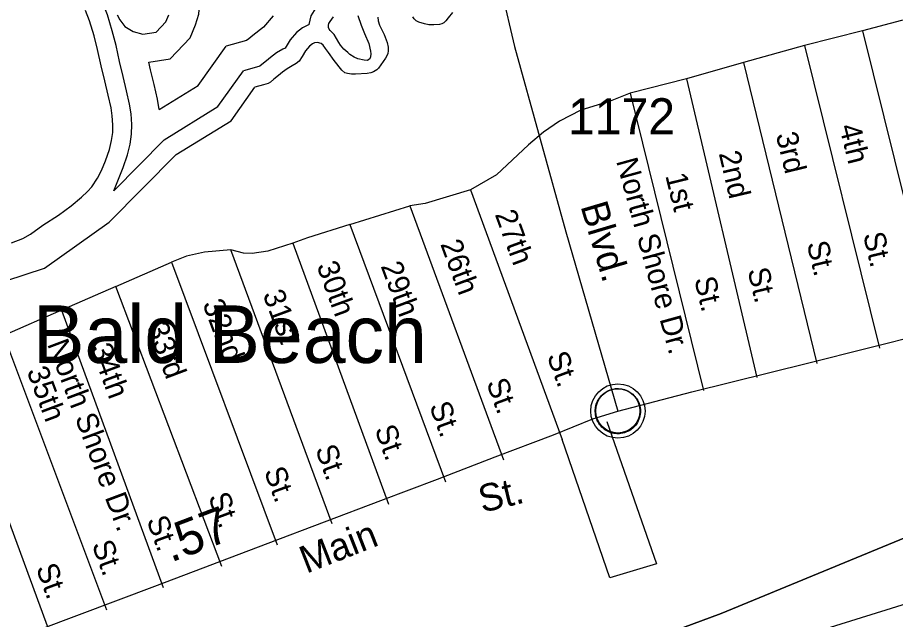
# Model space of a CAD drawing. Extents: x 2104537 to 2336408, y 34176 to 229611.
# Drawn here: x 2147565 to 2150616, y 42870 to 44961 of the extents above; entities that cross this region are included whole.
import ezdxf

# ---------------------------------------------------------------- set-up
doc = ezdxf.new("R2010")
doc.units = 0
for name, color, linetype in [('Exist Boundary Political City Limit New', 7, 'Continuous'), ('Exist Boundary Political CountyLine', 7, 'Continuous'), ('Exist Civil Demographics Community CELL', 7, 'Continuous'), ('Exist Civil Demographics Community Label', 7, 'Continuous'), ('Exist Hydrographic Buffer Line', 7, 'Continuous'), ('Exist Hydrographic Creek Single Shore', 7, 'Continuous'), ('Exist Hydrographic Island Shore', 7, 'Continuous'), ('Exist Hydrographic River Shore', 7, 'Continuous'), ('Exist Road Non-System Type 51', 7, 'Continuous'), ('Exist Road Non-System Type 51 Label', 7, 'Continuous'), ('Exist Road Secondary Mileage Hundredths English Label', 7, 'Continuous'), ('Exist Road Secondary Type 51 Attributed', 7, 'Continuous'), ('Exist Road Secondary Type 51 Divided Attributed', 7, 'Continuous'), ('Exist Road Secondary Type 51 Label', 7, 'Continuous'), ('Exist Road Secondary Type 51 Number Label', 7, 'Continuous'), ('Map Preparation Boundary City Limit Buffer Line', 7, 'Continuous')]:
    doc.layers.add(name, color=color, linetype=linetype)

msp = doc.modelspace()

# ---------------------------------------------------------------- linework, layer by layer
at = {"layer": 'Exist Boundary Political City Limit New'}
msp.add_lwpolyline([(2147586, 41864.5), (2148419.2, 42255.3), (2149077.8, 42558.6), (2149584.8, 42733.6), (2150010.2, 42891.1), (2150703.8, 43176.9), (2151659.5, 43491.8), (2156525, 44947.2), (2156786.8, 45491.7), (2156037, 50254)], dxfattribs=at)
at = {"layer": 'Exist Boundary Political CountyLine'}
msp.add_lwpolyline([(2150703.7, 43176.9), (2150010.2, 42891.1), (2149584.8, 42733.6), (2149077.8, 42558.6), (2148419.3, 42255.3), (2147585.9, 41864.5), (2146869.1, 41497.1), (2145453, 40779.7), (2145039.2, 40534.7), (2144194.2, 40062.2), (2143564.8, 39648.1), (2143226.8, 39461.5), (2143110.3, 39426.5), (2143022.9, 39449.8), (2142976.2, 39508.1), (2142830.6, 39350.7), (2142457.6, 39088.2), (2141839.9, 38749.9), (2141018.2, 38295), (2140254.7, 37880.8), (2139280.4, 37214)], dxfattribs=at)
at = {"layer": 'Exist Civil Demographics Community CELL'}
msp.add_lwpolyline([(2149573.6, 43606.6), (2149574.6, 43612.2), (2149576.3, 43618.7), (2149579.3, 43625.9), (2149582.2, 43631.7), (2149585.5, 43637.4), (2149589.3, 43642.5), (2149593.2, 43646.9), (2149597.8, 43651.5), (2149603.4, 43656.1), (2149608.8, 43659.8), (2149613.7, 43662.6), (2149618.7, 43665.1), (2149624.2, 43667.4), (2149629.8, 43669.2), (2149634.2, 43670.3), (2149639, 43671.1), (2149643.1, 43671.8), (2149649.5, 43672.1), (2149653.9, 43672), (2149659.6, 43671.7), (2149664.5, 43671), (2149669.4, 43670), (2149674.4, 43668.6), (2149679.6, 43666.6), (2149686.2, 43663.7), (2149692.5, 43660.2), (2149697.6, 43656.7), (2149702.7, 43652.7), (2149706, 43649.5), (2149710.2, 43645.1), (2149714, 43640.5), (2149717.1, 43635.9), (2149720.2, 43630.9), (2149722.7, 43625.7), (2149724.7, 43620.7), (2149726.3, 43615.7), (2149727.6, 43611.1), (2149728.6, 43605), (2149729.3, 43600.3), (2149729.5, 43594.3), (2149729.4, 43588.5), (2149728.8, 43582.8), (2149727.8, 43577.4), (2149726.2, 43571.2), (2149724.3, 43565.4), (2149722, 43560.3), (2149718.9, 43554.3), (2149715.6, 43549), (2149712.1, 43544.3), (2149707.9, 43539.5), (2149702.6, 43534.6), (2149697.6, 43530.5), (2149692.6, 43527), (2149688.3, 43524.5), (2149681.5, 43521.3), (2149674.3, 43518.6), (2149668.4, 43517.1), (2149661.8, 43515.8), (2149657.3, 43515.3), (2149652.8, 43515.1), (2149647.3, 43515.1), (2149643, 43515.5), (2149637.3, 43516.2), (2149631.4, 43517.5), (2149626.8, 43518.8), (2149621.7, 43520.7), (2149617.1, 43522.7), (2149613.2, 43524.9), (2149606.3, 43529), (2149600.8, 43533.3), (2149595.9, 43537.8), (2149591.4, 43542.6), (2149588.2, 43546.6), (2149585.2, 43550.8), (2149581.1, 43557.9), (2149579.4, 43561.4), (2149577.7, 43565.4), (2149575.1, 43573.6), (2149573.6, 43580.7), (2149572.9, 43585.8), (2149572.6, 43592.1), (2149572.5, 43596.8), (2149573.1, 43603.3)], close=True, dxfattribs=at)
for centre, radius in [((2149651.2, 43594.2), 94.3), ((2149650.9, 43594.4), 76.7)]:
    msp.add_circle(centre, radius, dxfattribs=at)
at = {"layer": 'Exist Hydrographic Buffer Line'}
for points in [[(2148021.3, 44806.3), (2148095.5, 44817.2), (2148164.7, 44890.4), (2148184.1, 44935.8), (2148195.6, 44973), (2148198.8, 45014.8), (2148195.8, 45056.5), (2148186.2, 45101), (2148174.9, 45140.8), (2148155.4, 45192.4), (2148140.5, 45223), (2148116.7, 45259.8), (2148088, 45287.9), (2148069.4, 45304), (2148092.2, 45338.9), (2148105.7, 45377.8), (2148110.9, 45399.7), (2148121.1, 45465.4), (2148102.9, 45506.8)], [(2147899.8, 44359.1), (2147932.5, 44440), (2147948, 44484.5), (2147956.7, 44521.3), (2147961.4, 44555.6), (2147962.5, 44589.4), (2147959.7, 44626.4), (2147954.9, 44659.4), (2147943.9, 44706.1), (2147932.1, 44756.3), (2147919.8, 44807.7), (2147907.6, 44864.2), (2147894.7, 44914.9), (2147877.5, 44970.4), (2147862, 45010.5), (2147844.7, 45048.9), (2147825.3, 45088.3)], [(2148578.8, 44937), (2148585.3, 44966.4), (2148597.6, 44985), (2148606.9, 44997.7), (2148607.9, 44999.8), (2148598.7, 45009.4), (2148589.9, 45021.3)], [(2147912, 44969.8), (2147920.7, 44953.3), (2147938.4, 44929.6), (2147967.2, 44912.6), (2148000.9, 44902.8), (2148047.4, 44909.6), (2148081.1, 44945.3), (2148091.6, 44969.7)], [(2148453.8, 44966.5), (2148420.1, 44927.1)], [(2148578.8, 44937), (2148554.9, 44925.1), (2148534.1, 44909), (2148512.5, 44883.7), (2148494.9, 44854.8)], [(2148057, 44641), (2148192.7, 44724.6), (2148290.2, 44861.8)], [(2148494.9, 44854.8), (2148487.3, 44850.5), (2148465.4, 44837.9), (2148444.6, 44822.2), (2148430.8, 44810.2), (2148414.7, 44798.2), (2148407.1, 44791.6), (2148403.6, 44790.7), (2148350.1, 44776.1)], [(2148057, 44641), (2148051.7, 44677.8), (2148039.7, 44728.6), (2148027.8, 44779), (2148021.3, 44806.3)], [(2147899.8, 44359.1), (2148074.8, 44536.4), (2148261.3, 44651.3), (2148350.1, 44776.1)]]:
    msp.add_lwpolyline(points, dxfattribs=at)
at = {"layer": 'Exist Hydrographic Creek Single Shore'}
for points in [[(2147544.1, 44177.9), (2147584, 44193.7), (2147609.9, 44208), (2147653.8, 44240), (2147707.6, 44274.4), (2147751.6, 44307), (2147787.6, 44336.8), (2147808.9, 44356.1), (2147823.4, 44372.8), (2147843, 44403), (2147857.3, 44429), (2147871.1, 44463.1), (2147884.9, 44502.9), (2147892.1, 44533.3), (2147895.9, 44561.1), (2147896.8, 44588), (2147894.4, 44619.2), (2147890.4, 44647.2), (2147880, 44691), (2147868.2, 44741.1), (2147855.8, 44793.2), (2147843.7, 44849.2), (2147831.5, 44897), (2147815.5, 44948.9), (2147801.4, 44985.2)], [(2148817.5, 44962.3), (2148818.2, 44949.2), (2148823.5, 44934.3), (2148839.6, 44902.2), (2148849.6, 44874.1), (2148853.5, 44858.3), (2148853.3, 44846.8), (2148851.4, 44834.7), (2148843.6, 44820.1), (2148819.9, 44784.4), (2148813.3, 44778.7), (2148802, 44772.3), (2148792.4, 44768.6), (2148779.9, 44766.2), (2148739.8, 44763.7), (2148726, 44763.9), (2148712, 44765.9), (2148702.5, 44769.3), (2148691.8, 44777.7), (2148665.6, 44812), (2148645.8, 44839.3), (2148635.6, 44853.6), (2148627.6, 44865.3), (2148620.5, 44870.3), (2148607.7, 44873.9), (2148597.5, 44873.1), (2148589.9, 44869.3), (2148579.6, 44861.3), (2148565.8, 44845.1), (2148554, 44825.7), (2148543.8, 44809.5), (2148533.8, 44801.4)], [(2149077, 44978.7), (2149061.2, 44959.3), (2149053.5, 44948.9), (2149046.4, 44942.5), (2149039.5, 44939.3), (2149031.2, 44936.9), (2149011.5, 44935), (2148994.8, 44935.9), (2148979.4, 44938.9), (2148959.2, 44944.8), (2148950.4, 44949.9), (2148943.4, 44956.6), (2148939.2, 44963.3)], [(2148533.8, 44801.4), (2148519.9, 44793.5), (2148501.6, 44783), (2148486, 44771.2), (2148472, 44759), (2148456, 44747.2), (2148444, 44736.6), (2148436, 44731.2), (2148420.2, 44727.2), (2148389.9, 44719)], [(2145485.5, 43905.4), (2145359.1, 44045.7), (2145359.1, 44206.5), (2145432.9, 44329.8), (2145540.9, 44373.6), (2145815.9, 44424.1), (2146165.9, 44427.2), (2146475, 44319.5), (2146609.1, 44159.4), (2146834, 44020.5), (2147017.9, 43954.7), (2147325.9, 43981.5), (2147658.9, 44089.9), (2147884.1, 44249.7), (2148116, 44484.7), (2148307.1, 44602.4), (2148389.9, 44719)], [(2145384.1, 40304.6), (2145625, 40424.7), (2146622, 41186.4), (2147636, 41757.4), (2149066, 42412.3), (2149932.1, 42700.8), (2151888.7, 43309.7)]]:
    msp.add_lwpolyline(points, dxfattribs=at)
at = {"layer": 'Exist Hydrographic Island Shore'}
msp.add_lwpolyline([(2148747.4, 44968), (2148759.5, 44933.9), (2148771.4, 44905.8), (2148785.5, 44870.4), (2148791.6, 44844.1), (2148793, 44834.2), (2148791.8, 44824.4), (2148789.7, 44817.8), (2148786.4, 44814.6), (2148781.8, 44812.1), (2148769.6, 44812.3), (2148747.7, 44817.7), (2148735, 44822.8), (2148719.8, 44832.3), (2148712.4, 44839), (2148699.5, 44851.4), (2148687.9, 44864.8), (2148681.6, 44874.1), (2148665.4, 44901.3), (2148661.5, 44905.6), (2148651.2, 44915.7), (2148647.7, 44920.7), (2148645.5, 44925.6), (2148645.3, 44933.8), (2148646.7, 44940.4), (2148651.5, 44947.5), (2148663.3, 44963.7)], dxfattribs=at)
at = {"layer": 'Exist Hydrographic River Shore'}
msp.add_lwpolyline([(2148420.1, 44927.1), (2148382.5, 44898.6), (2148369.2, 44887), (2148361.3, 44881.2), (2148290.2, 44861.8)], dxfattribs=at)
at = {"layer": 'Exist Road Non-System Type 51'}
for p, q in [((2150501.1, 44914.1), (2150299.3, 44863.2)), ((2150501.1, 44914.1), (2150761.6, 43861.1)), ((2150299.3, 44863.2), (2150087.8, 44804.3)), ((2150299.3, 44863.2), (2150559.9, 43812.5)), ((2150087.8, 44804.3), (2149889.9, 44747.4)), ((2150087.8, 44804.3), (2150342.3, 43759.2)), ((2149889.9, 44747.4), (2149694.4, 44698.3)), ((2149889.9, 44747.4), (2150134.3, 43710.4)), ((2149694.4, 44698.3), (2149948.7, 43665.8)), ((2149139.6, 44362.2), (2149457.5, 43495.4)), ((2148720.2, 44242.3), (2148927.9, 44307.2)), ((2148927.9, 44307.2), (2149253.7, 43424.5)), ((2148720.2, 44242.3), (2149052.1, 43347.7)), ((2148522.4, 44177.6), (2148854.4, 43270.8)), ((2148658.8, 43202.1), (2148306.7, 44154.5)), ((2147907.3, 44026.7), (2148100.8, 44111.6)), ((2148100.8, 44111.6), (2148467.1, 43129.3)), ((2147907.3, 44026.7), (2147717.6, 43944.1)), ((2148275.3, 43054.3), (2147907.3, 44026.7)), ((2147717.6, 43944.1), (2147518.1, 43857)), ((2147717.6, 43944.1), (2148071.8, 42981.4)), ((2147876.1, 42902.8), (2147518.1, 43857)), ((2147328.4, 43770.1), (2147676.4, 42826))]:
    msp.add_line(p, q, dxfattribs=at)
for points in [[(2150916.5, 44116), (2150705.3, 44921), (2150691.1, 44946.9), (2150683, 44952.9), (2150668.9, 44954.8), (2150637, 44950.5), (2150501.1, 44914.1)], [(2149694.4, 44698.3), (2149624.3, 44670.2), (2149522.6, 44639.6), (2149448.7, 44601.4), (2149392.8, 44563.1)], [(2149392.8, 44563.1), (2149341.1, 44519.1), (2149229.5, 44414.6), (2149139.6, 44362.2)], [(2149139.6, 44362.2), (2148981.8, 44315.4), (2148927.9, 44307.2)], [(2148720.2, 44242.3), (2148572.3, 44195.6), (2148522.4, 44177.6)], [(2148522.4, 44177.6), (2148434.6, 44149.1), (2148380.6, 44140.9), (2148350.8, 44142.8), (2148306.7, 44154.5)], [(2148306.7, 44154.5), (2148214.7, 44146.1), (2148152.8, 44131.9), (2148100.8, 44111.6)], [(2149613.2, 43558.3), (2149785.2, 43062.9), (2149623.5, 43014.2), (2149457.5, 43495.4)]]:
    msp.add_lwpolyline(points, dxfattribs=at)
at = {"layer": 'Exist Road Secondary Type 51 Attributed'}
for points in [[(2149651.2, 43594.2), (2149907.9, 43661.3), (2150314.7, 43761.3), (2150719.4, 43862.9), (2150927.8, 43916.9), (2151327.8, 44018.6), (2151573.8, 44080.5), (2151748.3, 44127.4), (2151957.4, 44188.1), (2152894.7, 44422.8), (2153905.9, 44678.2), (2154665.9, 44871.7)], [(2146834.4, 42529.1), (2146893.1, 42551.1), (2147251.8, 42686), (2147645.4, 42836.9), (2148042.2, 42986.1), (2148435.8, 43135.4), (2148827.9, 43283.1), (2149024.7, 43357.7), (2149224.6, 43435.5), (2149427.8, 43511.7), (2149564.3, 43567.3), (2149651.2, 43594.2)]]:
    msp.add_lwpolyline(points, dxfattribs=at)
at = {"layer": 'Exist Road Secondary Type 51 Divided Attributed'}
msp.add_lwpolyline([(2148478.7, 48262.5), (2148548.1, 47972.5), (2148673.9, 47448.2), (2148810.4, 46891), (2148955, 46269.5), (2149059.5, 45865), (2149201.4, 45246.1), (2149292.4, 44860.4), (2149470.7, 44217), (2149651.2, 43594.2)], dxfattribs=at)
at = {"layer": 'Map Preparation Boundary City Limit Buffer Line'}
msp.add_lwpolyline([(2147586, 41864.5), (2148419.2, 42255.3), (2149077.8, 42558.6), (2149584.8, 42733.6), (2150010.2, 42891.1), (2150703.8, 43176.9), (2151659.5, 43491.8), (2156525, 44947.2), (2156786.8, 45491.7), (2156037, 50254)], dxfattribs=at)

# ---------------------------------------------------------------- texts
at = {"layer": 'Exist Civil Demographics Community Label'}
msp.add_text('Bald Beach', height=200, dxfattribs=at).set_placement((2147619.5, 43761.1))
at = {"layer": 'Exist Road Non-System Type 51 Label'}
for s, rotation, p in [('3rd', 283.6854, (2150199.4, 44554.1)), ('4th', 283.9291, (2150419.7, 44582.3)), ('North Shore Dr.', 285.3896, (2149644.5, 44462.7)), ('2nd', 283.2647, (2150001.3, 44489.2)), ('1st', 283.8398, (2149815.5, 44412.2)), ('27th', 290.1443, (2149222.8, 44277.7)), ('St.', 283.2626, (2150502.5, 44207.2)), ('26th', 290.2621, (2149033.4, 44174.3)), ('St.', 283.2626, (2150307, 44176.3)), ('30th', 290.107, (2148603.6, 44099.2)), ('29th', 290.3525, (2148826.3, 44098)), ('St.', 283.2626, (2150101.2, 44083.6)), ('St.', 283.2626, (2149916, 44052.7)), ('31st', 290.287, (2148416.4, 43999.8)), ('32nd', 290.4499, (2148207.3, 43966.8)), ('33rd', 290.7331, (2148012.7, 43887.2)), ('North Shore Dr.', 290.6035, (2147667.7, 43827.1)), ('34th', 290.1995, (2147818, 43813.9)), ('St.', 290.1443, (2149403.5, 43785.7)), ('35th', 290.5626, (2147596.4, 43733.2)), ('St.', 290.1443, (2149193.2, 43692.7)), ('St.', 290.1443, (2148995.1, 43611.8)), ('St.', 290.1443, (2148805.1, 43530.9)), ('St.', 290.1443, (2148598.8, 43462.2)), ('St.', 290.1443, (2148420.9, 43385.3)), ('St.', 290.1443, (2148226.9, 43296.3)), ('St.', 290.1443, (2148012.6, 43215.4)), ('St.', 290.1443, (2147822.5, 43130.5)), ('St.', 290.1443, (2147628.4, 43049.6))]:
    msp.add_text(s, height=75, rotation=rotation, dxfattribs=at).set_placement(p)
at = {"layer": 'Exist Road Secondary Mileage Hundredths English Label'}
msp.add_text('.57', height=125, rotation=20.7669, dxfattribs=at).set_placement((2148098, 43067.4))
at = {"layer": 'Exist Road Secondary Type 51 Label'}
for s, rotation, p in [('Blvd.', 286.5536, (2149520.6, 44305.8)), ('St.', 13.5459, (2149179.9, 43240.4)), ('Main', 21.3741, (2148568.9, 43028.8))]:
    msp.add_text(s, height=95, rotation=rotation, dxfattribs=at).set_placement(p)
at = {"layer": 'Exist Road Secondary Type 51 Number Label'}
msp.add_text('1172', height=125, dxfattribs=at).set_placement((2149477.9, 44555.5))

doc.saveas('drawing.dxf')
